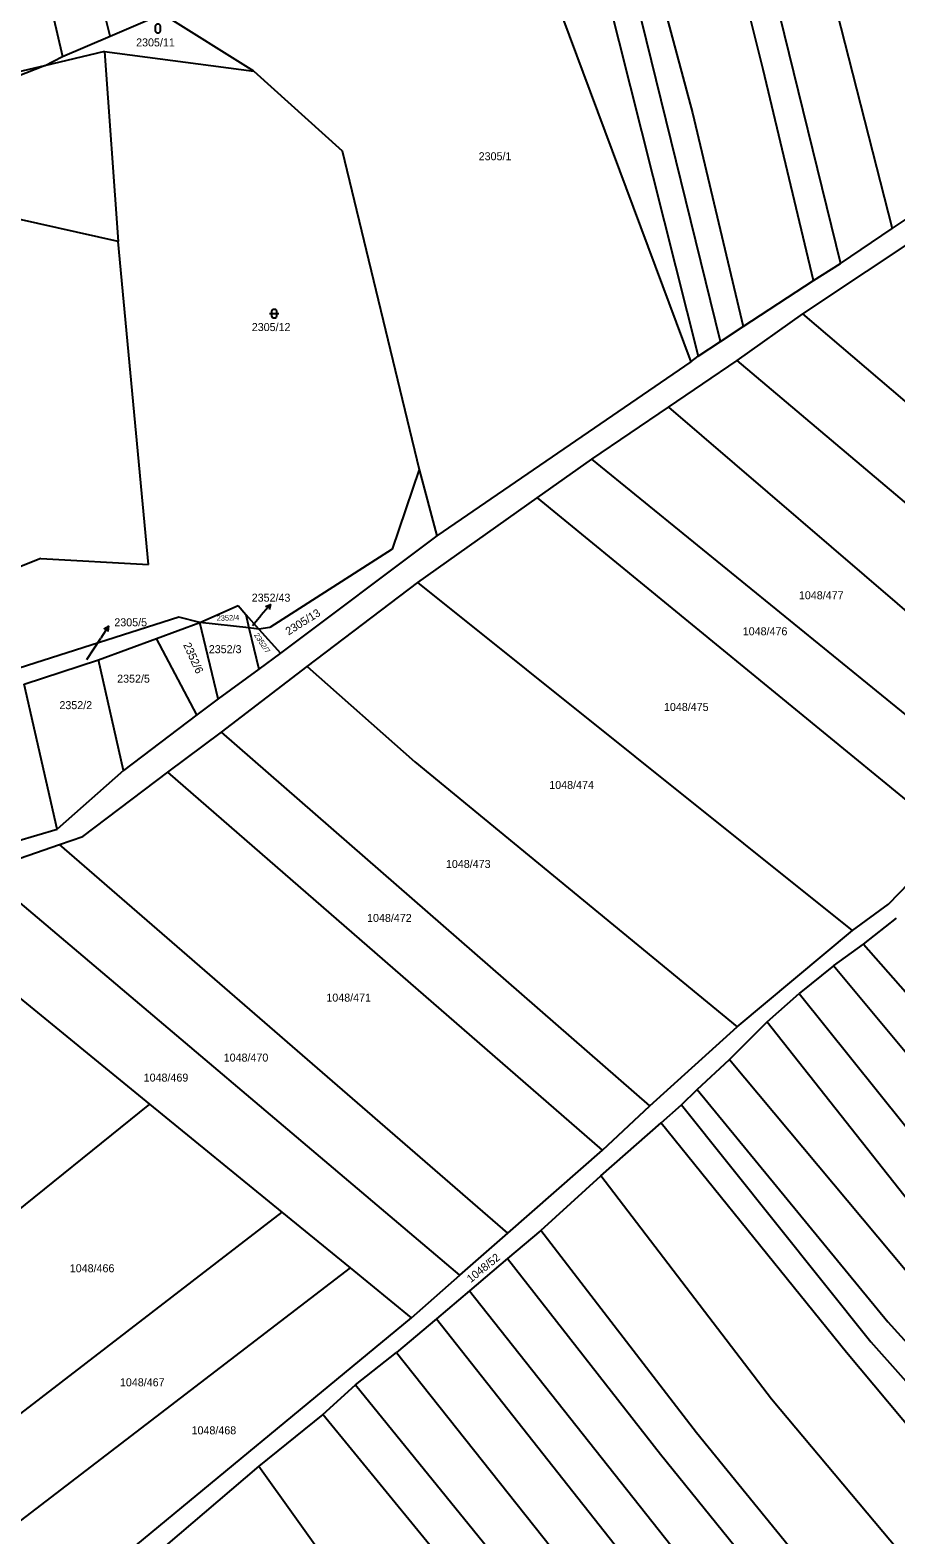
# Model space of a CAD drawing. Extents: x -580630 to -576196, y -1189024 to -1183567.
# Drawn here: x -578058.7 to -577874.8, y -1186024.3 to -1185704.7 of the extents above; entities that cross this region are included whole.
import ezdxf

# ---------------------------------------------------------------- set-up
doc = ezdxf.new("R2010")
doc.units = 0
for name, color, linetype in [('Vrstva 1', 7, 'Continuous'), ('Vrstva 16', 7, 'Continuous'), ('Vrstva 18', 7, 'Continuous'), ('Vrstva 25', 7, 'Continuous'), ('Vrstva 6', 7, 'Continuous')]:
    doc.layers.add(name, color=color, linetype=linetype)

msp = doc.modelspace()

# ---------------------------------------------------------------- linework, layer by layer
at = {"layer": 'Vrstva 1'}
for p, q in [((-578057.98, -1185684.01), (-578051.85, -1185710.31)), ((-577948.33, -1185694.72), (-577918.37, -1185775.17)), ((-578041.75, -1185706.01), (-578031.79, -1185701.77)), ((-578011.17, -1185713.47), (-578030.64, -1185701.28)), ((-578051.85, -1185710.31), (-578041.75, -1185706.01)), ((-578042.94, -1185709.27), (-578055.66, -1185712.27)), ((-578055.66, -1185712.27), (-578051.85, -1185710.31)), ((-578042.94, -1185709.27), (-578011.17, -1185713.47)), ((-578042.94, -1185709.27), (-578040.02, -1185749.64)), ((-578055.66, -1185712.27), (-578085.23, -1185723.92)), ((-578055.66, -1185712.27), (-578075.45, -1185716.94)), ((-578011.17, -1185713.47), (-577992.43, -1185730.37)), ((-577992.43, -1185730.37), (-577976.03, -1185798.02)), ((-577894.53, -1185764.98), (-577848.28, -1185734.17)), ((-577875.55, -1185746.87), (-577862.58, -1185738.12)), ((-578040.02, -1185749.64), (-578073.43, -1185742.18)), ((-578033.54, -1185818.23), (-578040.02, -1185749.64)), ((-577886.56, -1185754.29), (-577875.55, -1185746.87)), ((-577892.31, -1185757.89), (-577886.56, -1185754.29)), ((-577907.24, -1185767.69), (-577892.31, -1185757.89)), ((-577908.46, -1185774.88), (-577894.53, -1185764.98)), ((-577912.02, -1185770.85), (-577907.24, -1185767.69)), ((-577916.76, -1185773.99), (-577912.02, -1185770.85)), ((-577918.37, -1185775.17), (-577972.29, -1185812.12)), ((-577923.11, -1185784.8), (-577908.46, -1185774.88)), ((-577918.37, -1185775.17), (-577916.76, -1185773.99)), ((-577939.34, -1185795.85), (-577923.11, -1185784.8)), ((-577950.99, -1185804.05), (-577939.34, -1185795.85)), ((-577976.03, -1185798.02), (-577981.83, -1185814.98)), ((-577976.03, -1185798.02), (-577972.29, -1185812.12)), ((-577976.32, -1185822.03), (-577950.99, -1185804.05)), ((-577972.29, -1185812.12), (-578005.55, -1185837.05)), ((-578056.48, -1185816.94), (-578063.77, -1185819.85)), ((-578056.48, -1185816.94), (-578033.54, -1185818.23)), ((-577981.83, -1185814.98), (-578007.76, -1185831.64)), ((-577999.89, -1185839.89), (-577976.32, -1185822.03)), ((-578027.09, -1185829.42), (-578061.02, -1185840.27)), ((-578022.65, -1185830.54), (-578027.09, -1185829.42)), ((-578022.65, -1185830.54), (-578014.54, -1185826.96)), ((-578014.54, -1185826.96), (-578012.9, -1185828.81)), ((-578012.9, -1185828.81), (-578010.12, -1185831.94)), ((-578031.88, -1185833.94), (-578022.65, -1185830.54)), ((-578012.22, -1185831.71), (-578022.65, -1185830.54)), ((-578010.12, -1185831.94), (-578012.22, -1185831.71)), ((-578007.76, -1185831.64), (-578010.12, -1185831.94)), ((-578010.12, -1185831.94), (-578005.55, -1185837.05)), ((-578044.18, -1185838.47), (-578031.88, -1185833.94)), ((-578023.27, -1185850.19), (-578031.88, -1185833.94)), ((-578060.01, -1185843.67), (-578044.18, -1185838.47)), ((-578005.55, -1185837.05), (-578010.16, -1185840.44)), ((-578010.16, -1185840.44), (-578018.78, -1185846.79)), ((-578018.05, -1185853.81), (-577999.89, -1185839.89)), ((-578052.97, -1185874.42), (-578060.01, -1185843.67)), ((-578018.78, -1185846.79), (-578023.27, -1185850.19)), ((-578023.27, -1185850.19), (-578038.86, -1185862.01)), ((-578029.49, -1185862.34), (-578018.05, -1185853.81)), ((-578038.86, -1185862.01), (-578052.97, -1185874.42)), ((-578047.51, -1185876), (-578029.49, -1185862.34)), ((-578115.48, -1185892.88), (-578052.97, -1185874.42)), ((-578068.83, -1185883.34), (-578052.5, -1185877.72)), ((-578052.5, -1185877.72), (-578047.51, -1185876)), ((-577876.32, -1185890.37), (-577862.79, -1185876.35)), ((-577884.02, -1185895.95), (-577876.32, -1185890.37)), ((-577881.68, -1185898.84), (-577874.61, -1185893.34)), ((-577908.46, -1185916.41), (-577884.02, -1185895.95)), ((-577888.01, -1185903.5), (-577881.68, -1185898.84)), ((-577888.01, -1185903.5), (-577895.32, -1185909.32)), ((-577902.14, -1185915.36), (-577895.32, -1185909.32)), ((-577910.1, -1185923.35), (-577902.14, -1185915.36)), ((-577927.04, -1185933.19), (-577908.46, -1185916.41)), ((-577917.02, -1185929.75), (-577910.1, -1185923.35)), ((-577920.34, -1185932.99), (-577917.02, -1185929.75)), ((-577937.08, -1185942.61), (-577927.04, -1185933.19)), ((-577924.64, -1185936.85), (-577920.34, -1185932.99)), ((-577937.49, -1185948.08), (-577924.64, -1185936.85)), ((-577957.21, -1185960.25), (-577937.08, -1185942.61)), ((-577950.19, -1185959.67), (-577937.49, -1185948.08)), ((-577967.42, -1185969.19), (-577957.21, -1185960.25)), ((-577950.19, -1185959.67), (-577957.29, -1185965.67)), ((-577957.29, -1185965.67), (-577965.35, -1185972.48)), ((-577977.72, -1185978.22), (-577967.42, -1185969.19)), ((-577965.35, -1185972.48), (-577972.41, -1185978.46)), ((-578054.62, -1186041.72), (-577977.72, -1185978.22)), ((-577972.41, -1185978.46), (-577980.86, -1185985.6)), ((-577989.62, -1185992.44), (-577980.86, -1185985.6)), ((-577996.56, -1185998.77), (-577989.62, -1185992.44)), ((-577996.56, -1185998.77), (-578010.16, -1186009.75)), ((-578010.16, -1186009.75), (-578051.22, -1186044.73))]:
    msp.add_line(p, q, dxfattribs=at)
at = {"layer": 'Vrstva 16'}
for p, q in [((-578007.675, -1185826.686), (-578009.62, -1185828.97)), ((-578011.49, -1185831.17), (-578009.62, -1185828.97)), ((-578042.068, -1185831.353), (-578043.7, -1185833.87)), ((-578046.64, -1185838.4), (-578043.7, -1185833.87))]:
    msp.add_line(p, q, dxfattribs=at)
for points in [[(-578008.704, -1185827.123), (-578007.675, -1185826.686), (-578007.943, -1185827.771)], [(-578043.032, -1185831.92), (-578042.068, -1185831.353), (-578042.192, -1185832.464)]]:
    msp.add_lwpolyline(points, dxfattribs=at)
at = {"layer": 'Vrstva 25'}
for points in [[(-578032.07, -1185703.88), (-578031.97, -1185703.59), (-578031.72, -1185703.41), (-578031.41, -1185703.41), (-578031.16, -1185703.59), (-578031.06, -1185703.88), (-578031.06, -1185704.88), (-578031.16, -1185705.17), (-578031.41, -1185705.35), (-578031.72, -1185705.35), (-578031.97, -1185705.17), (-578032.07, -1185704.88)], [(-578007.35, -1185764.44), (-578007.25, -1185764.15), (-578007, -1185763.97), (-578006.69, -1185763.97), (-578006.44, -1185764.15), (-578006.34, -1185764.44), (-578006.34, -1185765.44), (-578006.44, -1185765.73), (-578006.69, -1185765.91), (-578007, -1185765.91), (-578007.25, -1185765.73), (-578007.35, -1185765.44)]]:
    msp.add_lwpolyline(points, close=True, dxfattribs=at)
msp.add_lwpolyline([(-578007.85, -1185764.94), (-578006.58, -1185764.94), (-578005.85, -1185764.94)], dxfattribs=at)
at = {"layer": 'Vrstva 6'}
for p, q in [((-577902.95, -1185713.06), (-577931.6, -1185599.7)), ((-578041.75, -1185706.01), (-578056.09, -1185647.52)), ((-577946.2, -1185657.06), (-577916.76, -1185773.99)), ((-577934.74, -1185659.42), (-577918.01, -1185722.27)), ((-577889.46, -1185692.53), (-577875.55, -1185746.87)), ((-577900.54, -1185697.23), (-577886.56, -1185754.29)), ((-577912.02, -1185770.85), (-577928.81, -1185702.61)), ((-577892.31, -1185757.89), (-577902.95, -1185713.06)), ((-577918.01, -1185722.27), (-577907.24, -1185767.69)), ((-577860.05, -1185794.41), (-577894.53, -1185764.98)), ((-577839.43, -1185833.23), (-577908.46, -1185774.88)), ((-577923.11, -1185784.8), (-577847.6, -1185849.62)), ((-577855.03, -1185864.52), (-577939.34, -1185795.85)), ((-577950.99, -1185804.05), (-577862.79, -1185876.35)), ((-577884.02, -1185895.95), (-577976.32, -1185822.03)), ((-578012.9, -1185828.81), (-578012.22, -1185831.71)), ((-578018.78, -1185846.79), (-578022.65, -1185830.54)), ((-578012.22, -1185831.71), (-578010.16, -1185840.44)), ((-578038.86, -1185862.01), (-578044.18, -1185838.47)), ((-577999.89, -1185839.89), (-577976.97, -1185860.11)), ((-577927.04, -1185933.19), (-578018.05, -1185853.81)), ((-577976.97, -1185860.11), (-577908.46, -1185916.41)), ((-577937.08, -1185942.61), (-578029.49, -1185862.34)), ((-577957.21, -1185960.25), (-578052.5, -1185877.72)), ((-577967.42, -1185969.19), (-578068.83, -1185883.34)), ((-577881.68, -1185898.84), (-577845.97, -1185939.54)), ((-577852.61, -1185946.01), (-577888.01, -1185903.5)), ((-578033.3, -1185932.82), (-578063.34, -1185908.29)), ((-577895.32, -1185909.32), (-577858.63, -1185955.13)), ((-577902.14, -1185915.36), (-577866.29, -1185960.73)), ((-577910.1, -1185923.35), (-577872.43, -1185968.42)), ((-577917.02, -1185929.75), (-577876.51, -1185979.11)), ((-578112.5, -1185996.78), (-578033.3, -1185932.82)), ((-578005.18, -1185955.79), (-578033.3, -1185932.82)), ((-577920.34, -1185932.99), (-577880.11, -1185983.34)), ((-577924.64, -1185936.85), (-577885.24, -1185985.52)), ((-577901.2, -1185995.5), (-577937.49, -1185948.08)), ((-578085.26, -1186017.4), (-578005.18, -1185955.79)), ((-577990.66, -1185967.65), (-578005.18, -1185955.79)), ((-577917.14, -1186002.66), (-577950.19, -1185959.67)), ((-577957.29, -1185965.67), (-577924.75, -1186007.23)), ((-578070.71, -1186028.95), (-577990.66, -1185967.65)), ((-577977.72, -1185978.22), (-577990.66, -1185967.65)), ((-577965.35, -1185972.48), (-577906.15, -1186047.27)), ((-577972.41, -1185978.46), (-577914.26, -1186051.93)), ((-577876.51, -1185979.11), (-577842.61, -1186016.34)), ((-577880.11, -1185983.34), (-577848.03, -1186019.36)), ((-577980.86, -1185985.6), (-577927.03, -1186053.36)), ((-577885.24, -1185985.52), (-577854.19, -1186022.75)), ((-577989.62, -1185992.44), (-577937.94, -1186055.95)), ((-577833.85, -1186075.71), (-577901.2, -1185995.5)), ((-577967.38, -1186034.34), (-577996.56, -1185998.77)), ((-577883.6, -1186043.78), (-577917.14, -1186002.66)), ((-577924.75, -1186007.23), (-577898.45, -1186039.68)), ((-578010.16, -1186009.75), (-577986.7, -1186042.42))]:
    msp.add_line(p, q, dxfattribs=at)

# ---------------------------------------------------------------- texts
at = {"layer": 'Vrstva 16'}
for s, p in [('2352/43', (-578011.64, -1185826.12)), ('2305/5', (-578040.833, -1185831.35))]:
    msp.add_text(s, height=1.7, dxfattribs=at).set_placement(p)
at = {"layer": 'Vrstva 18'}
for s, height, p in [('2305/11', 1.7, (-578036.2, -1185708.18)), ('2305/1', 1.7, (-577963.419, -1185732.36)), ('2305/12', 1.7, (-578011.622, -1185768.64)), ('1048/477', 1.7, (-577895.376, -1185825.61)), ('2352/43', 0.1, (-578011.795, -1185831.17)), ('1048/476', 1.7, (-577907.306, -1185833.26)), ('2352/3', 1.7, (-578020.761, -1185837.06)), ('2305/5', 0.1, (-578046.899, -1185838.4)), ('2352/5', 1.7, (-578040.231, -1185843.32)), ('2352/2', 1.7, (-578052.497, -1185848.95)), ('1048/475', 1.7, (-577924.043, -1185849.33)), ('1048/474', 1.7, (-577948.416, -1185865.9)), ('1048/473', 1.7, (-577970.373, -1185882.68)), ('1048/472', 1.7, (-577987.13, -1185894.15)), ('1048/471', 1.7, (-577995.778, -1185911.07)), ('1048/470', 1.7, (-578017.593, -1185923.81)), ('1048/469', 1.7, (-578034.596, -1185928.06)), ('1048/466', 1.7, (-578050.296, -1185968.56)), ('1048/467', 1.7, (-578039.636, -1185992.78)), ('1048/468', 1.7, (-578024.417, -1186002.98))]:
    msp.add_text(s, height=height, dxfattribs=at).set_placement(p)
for s, height, rotation, p in [('2352/4', 1.14, 1.54699, (-578019.072, -1185830.19)), ('2305/13', 1.7, 32.14293, (-578003.812, -1185833.326)), ('2352/7', 1.14, 302.92279, (-578011.2, -1185833.204)), ('2352/6', 1.7, 294.27112, (-578026.24, -1185835.256)), ('1048/52', 1.7, 38.90383, (-577965.089, -1185970.873))]:
    msp.add_text(s, height=height, rotation=rotation, dxfattribs=at).set_placement(p)

doc.saveas('drawing.dxf')
